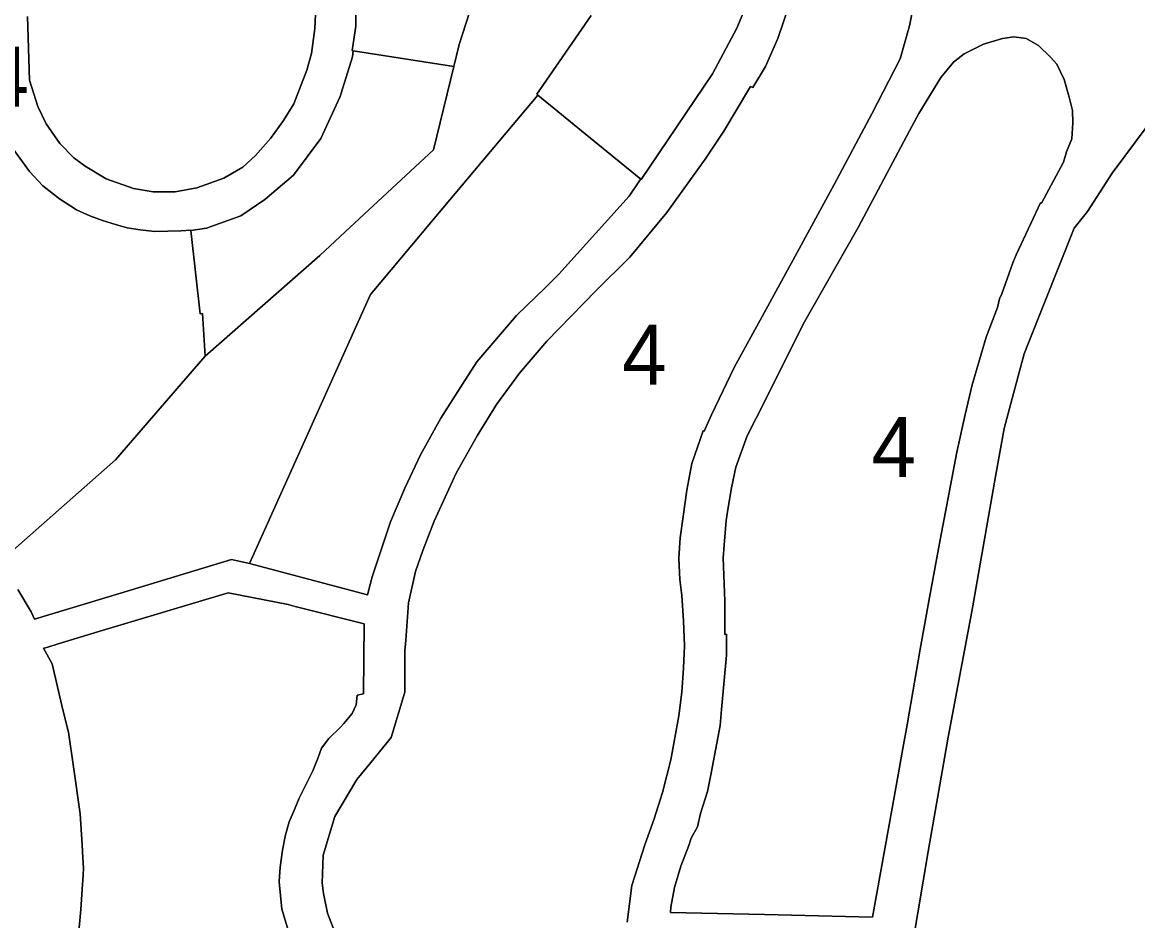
# Model space of a CAD drawing. Extents: x 598968 to 613553, y 4409678 to 4430833.
# Drawn here: x 610893 to 611116.4, y 4416279.7 to 4416459.8 of the extents above; entities that cross this region are included whole.
import ezdxf

# ---------------------------------------------------------------- set-up
doc = ezdxf.new("R2010")
doc.units = 0
doc.layers.add('1', color=7, linetype='Continuous')
doc.layers.add('ZONA 4. CASES UNIFAMILIRAS AÏLLADES EN PARCEL.LES', color=7, linetype='Continuous')

msp = doc.modelspace()

# ---------------------------------------------------------------- linework, layer by layer
at = {"layer": '1'}
for points in [[(610986.6796, 4416474.4915), (610980.5379, 4416455.3781), (610979.4583, 4416450.9569), (610975.3725, 4416434.2234), (610970.7995, 4416429.974), (610957.671, 4416417.7744), (610952.6204, 4416413.0812), (610929.6387, 4416392.9081), (610929.6089, 4416392.8729), (610928.326, 4416391.3576), (610911.6887, 4416372.0857), (610888.2504, 4416351.4807)], [(610891.1403, 4416434.5037), (610894.4557, 4416429.9055), (610897.1475, 4416427.0124), (610900.459, 4416424.3971), (610903.8534, 4416422.2137), (610906.5097, 4416420.9789), (610909.0788, 4416420.0434), (610911.689, 4416419.2574), (610914.0153, 4416418.635), (610916.6311, 4416418.187), (610919.5755, 4416417.8871), (610924.7719, 4416417.9719), (610926.7429, 4416418.1073), (610926.7439, 4416418.0985), (610929.8787, 4416418.5577), (610936.7886, 4416421.0279), (610941.5789, 4416424.2518), (610947.3516, 4416429.1397), (610952.7858, 4416436.4969), (610956.671, 4416444.9289), (610956.8796, 4416445.5928), (610959.1588, 4416452.8483), (610959.2886, 4416454.0549), (610959.2955, 4416454.1137), (610959.292, 4416454.1142), (610959.0782, 4416454.1477), (610959.0829, 4416454.18), (610959.7955, 4416459.0041), (610959.7955, 4416459.0372), (610959.7955, 4416464.3324)], [(610951.8432, 4416464.149), (610951.59, 4416458.5338), (610950.9221, 4416453.5292), (610950.0088, 4416450.1833), (610947.3702, 4416443.4914), (610945.3404, 4416440.0947), (610942.7526, 4416436.4952), (610939.697, 4416433.1297), (610937.1599, 4416430.7976), (610933.4048, 4416428.5668), (610927.9753, 4416426.5895), (610923.6621, 4416425.8291), (610919.1967, 4416425.829), (610915.2896, 4416426.488), (610909.8016, 4416428.4311), (610905.5899, 4416430.9659), (610903.3573, 4416432.6389), (610900.5155, 4416435.5285), (610897.7754, 4416439.4828), (610896.1517, 4416442.93), (610894.422, 4416448.185), (610894.0668, 4416460.9603)], [(611071.9675, 4416465.4454), (611070.7074, 4416459.0989), (611068.8211, 4416452.5028), (611063.1962, 4416441.4413), (611055.6078, 4416427.2822), (611047.8203, 4416412.9267), (611041.2108, 4416400.8054), (611035.6304, 4416390.5972), (611031.0289, 4416381.1079), (611029.614, 4416377.8492), (611029.4176, 4416377.8884), (611027.1328, 4416371.3846), (611026.1503, 4416366.0056), (611025.4017, 4416360.7681), (611024.8122, 4416356.4886), (611024.4979, 4416352.366), (611024.4989, 4416352.347), (611024.4979, 4416352.333), (611024.7337, 4416348.1319), (611025.1272, 4416344.918), (611025.4416, 4416339.814), (611025.6365, 4416334.8313), (611025.4407, 4416330.3708), (611025.1263, 4416325.5416), (611024.5355, 4416320.818), (611022.9234, 4416311.9708), (611021.2303, 4416305.4328), (611019.5797, 4416300.1715), (611017.6935, 4416294.9103), (611015.1347, 4416286.7958), (611014.1521, 4416279.4314)], [(611037.897, 4416462.7894), (611036.1672, 4416458.6131), (611031.2568, 4416449.4877), (611016.987, 4416428.3186), (611016.9008, 4416428.3891), (611016.886, 4416428.3681), (611016.7895, 4416428.2305), (611014.5475, 4416424.935), (611000.5095, 4416409.3106), (610997.8644, 4416406.7402), (610992.0127, 4416401.054), (610984.057, 4416391.7146), (610981.2047, 4416387.2393), (610976.8641, 4416380.4286), (610972.7447, 4416373.1232), (610969.6421, 4416366.411), (610966.7831, 4416359.6588), (610963.4531, 4416349.6688), (610963.121, 4416348.6723), (610962.1349, 4416345.056), (610938.5478, 4416351.316), (610938.5345, 4416351.3195), (610934.8983, 4416352.1526), (610912.4825, 4416345.3391), (610895.4324, 4416340.1566), (610894.7614, 4416341.647), (610892.1416, 4416346.1411)], [(610955.9187, 4416276.5833), (610954.1386, 4416281.2632), (610953.3536, 4416285.1881), (610953.0512, 4416287.2558), (610953.2859, 4416292.8838), (610955.6444, 4416300.6457), (610960.0065, 4416308.0271), (610962.7966, 4416311.4037), (610966.8899, 4416316.4189), (610969.6407, 4416325.5671), (610969.6406, 4416325.5997), (610969.6035, 4416333.8329), (610969.6033, 4416333.865), (610969.8392, 4416335.9459), (610970.39, 4416343.4317), (610971.7654, 4416349.753), (610973.2194, 4416353.9541), (610975.5401, 4416359.7898), (610979.9454, 4416369.4369), (610984.1111, 4416376.9362), (610987.9624, 4416383.2182), (610992.5686, 4416389.4496), (610998.1098, 4416395.8887), (611007.8627, 4416406.0016), (611014.7007, 4416412.7155), (611022.1374, 4416421.6547), (611029.7703, 4416432.3933), (611033.5037, 4416438.0078), (611038.6961, 4416446.5862), (611038.8986, 4416446.9637), (611039.3702, 4416446.7282), (611041.846, 4416450.9685), (611044.3612, 4416456.5831), (611046.7583, 4416463.6503)], [(610892.1416, 4416346.1411), (610894.7614, 4416341.647), (610895.4324, 4416340.1566), (610912.4825, 4416345.3391), (610934.8983, 4416352.1526), (610938.5345, 4416351.3195), (610938.5478, 4416351.316), (610938.8668, 4416352.0272), (610961.4735, 4416402.4153), (610962.7542, 4416405.2699), (610977.2675, 4416422.561), (610996.2836, 4416445.2167), (610996.0807, 4416445.3826), (611006.9316, 4416461.1561)], [(611070.3271, 4416269.0224), (611074.477, 4416293.5821), (611078.4769, 4416316.4919), (611083.1768, 4416341.6716), (611083.5868, 4416344.0016), (611087.9167, 4416368.7313), (611089.6767, 4416378.3712), (611091.2666, 4416384.3911), (611093.7166, 4416393.361), (611094.5766, 4416395.551), (611103.6964, 4416418.5108), (611106.3565, 4416421.8908), (611111.2864, 4416429.5808), (611113.8863, 4416432.9808), (611120.0662, 4416441.3208)], [(610904.4285, 4416278.3172), (610904.7563, 4416281.9549), (610904.96, 4416284.9485), (610905.208, 4416288.9356), (610905.2434, 4416290.2263), (610905.2428, 4416290.2371), (610905.2434, 4416290.2593), (610905.1284, 4416292.298), (610904.9867, 4416294.9369), (610904.6325, 4416301.1339), (610903.2761, 4416310.5768), (610902.2393, 4416317.5218), (610901.1106, 4416321.9891), (610899.002, 4416331.241), (610897.2879, 4416334.3561), (610897.2713, 4416334.3864), (610897.6528, 4416334.4499), (610898.0977, 4416334.5769), (610900.2113, 4416335.2438), (610908.3291, 4416337.6816), (610934.2619, 4416345.4415), (610946.2505, 4416343.1197), (610947.6808, 4416342.7069), (610961.4705, 4416339.2557), (610961.4702, 4416339.2228), (610961.3393, 4416325.1757), (610960.0552, 4416324.9317), (610959.9185, 4416323.0027), (610959.0885, 4416321.2827), (610957.3885, 4416319.2727), (610956.7186, 4416318.5127), (610954.4085, 4416316.2227), (610952.9086, 4416314.3427), (610952.2802, 4416312.4484), (610951.2363, 4416309.7806), (610949.6295, 4416306.5448), (610948.4437, 4416304.2945), (610947.5287, 4416301.9928), (610946.4954, 4416299.5115), (610945.7325, 4416296.9442), (610945.149, 4416293.868), (610944.6471, 4416290.4893), (610944.4665, 4416287.561), (610944.4677, 4416287.5479), (610944.9886, 4416282.0114), (610946.5088, 4416276.9931)]]:
    msp.add_lwpolyline(points, dxfattribs=at)
for points in [[(611101.5364, 4416431.7536), (611097.1465, 4416423.5337), (611096.9874, 4416423.6137), (611092.0633, 4416413.1828), (611091.3913, 4416411.5818), (611089.2277, 4416405.3774), (611088.7549, 4416404.3514), (611088.3166, 4416402.6238), (611086.0633, 4416396.6829), (611083.2686, 4416387.1515), (611081.8729, 4416381.2122), (611080.2171, 4416373.657), (611077.6802, 4416360.2951), (611076.853, 4416356.0601), (611074.7335, 4416344.4916), (611072.837, 4416334.1841), (611070.2332, 4416319.0056), (611069.4155, 4416314.2186), (611068.0976, 4416307.0648), (611063.2872, 4416280.465), (611041.6961, 4416280.9716), (611022.816, 4416281.363), (611022.9046, 4416282.4242), (611023.6607, 4416286.3991), (611024.903, 4416290.6347), (611026.5477, 4416294.7943), (611026.988, 4416296.2569), (611028.2476, 4416298.5642), (611028.8576, 4416301.2343), (611030.2776, 4416305.6042), (611031.0076, 4416309.3141), (611032.7975, 4416318.884), (611033.0775, 4416322.0341), (611034.0574, 4416332.9835), (611034.0475, 4416337.1908), (611033.7475, 4416337.1108), (611033.7474, 4416337.1439), (611033.7176, 4416343.7707), (611033.7175, 4416343.8038), (611033.3983, 4416352.461), (611033.3974, 4416352.4836), (611033.5987, 4416355.0138), (611033.9883, 4416359.9117), (611034.3277, 4416362.1198), (611035.0874, 4416366.4634), (611035.9492, 4416370.6067), (611038.1805, 4416376.9069), (611041.7129, 4416383.8547), (611049.4467, 4416399.3214), (611060.4532, 4416418.665), (611070.7136, 4416438.0166), (611072.5746, 4416441.5285), (611076.9667, 4416448.7529), (611079.5466, 4416451.833), (611081.6966, 4416453.483), (611085.5766, 4416455.4431), (611089.3165, 4416456.5631), (611091.6265, 4416456.8731), (611094.0565, 4416456.5732), (611096.5664, 4416455.1233), (611098.9464, 4416452.8433), (611100.2164, 4416451.4234), (611101.6984, 4416448.3594), (611102.6964, 4416444.7935), (611103.3864, 4416442.1236), (611103.4364, 4416439.6436), (611103.4359, 4416439.6363), (611103.2064, 4416436.4236), (611102.1764, 4416433.8237)], [(610979.4583, 4416450.9569), (610959.2955, 4416454.1137), (610959.2886, 4416454.0549), (610959.1588, 4416452.8483), (610956.8796, 4416445.5928), (610956.671, 4416444.9289), (610952.7858, 4416436.4969), (610947.3516, 4416429.1397), (610941.5789, 4416424.2518), (610936.7886, 4416421.0279), (610929.8787, 4416418.5577), (610926.7439, 4416418.0985), (610928.6444, 4416401.3651), (610929.1287, 4416401.4379), (610929.6387, 4416392.9081), (610952.6204, 4416413.0812), (610957.671, 4416417.7744), (610970.7995, 4416429.974), (610975.3725, 4416434.2234)], [(611016.886, 4416428.3681), (611008.2895, 4416435.3983), (610996.2836, 4416445.2167), (610977.2675, 4416422.561), (610962.7542, 4416405.2699), (610961.4735, 4416402.4153), (610938.8668, 4416352.0272), (610938.5478, 4416351.316), (610962.1349, 4416345.056), (610963.121, 4416348.6723), (610963.4531, 4416349.6688), (610966.7831, 4416359.6588), (610969.6421, 4416366.411), (610972.7447, 4416373.1232), (610976.8641, 4416380.4286), (610981.2047, 4416387.2393), (610984.057, 4416391.7146), (610992.0127, 4416401.054), (610997.8644, 4416406.7402), (611000.5095, 4416409.3106), (611014.5475, 4416424.935), (611016.7895, 4416428.2305)]]:
    msp.add_lwpolyline(points, close=True, dxfattribs=at)
at = {"layer": 'ZONA 4. CASES UNIFAMILIRAS AÏLLADES EN PARCEL.LES'}
for points in [[(610959.7955, 4416464.3324), (610959.7955, 4416459.0372), (610959.7955, 4416459.0041), (610959.0829, 4416454.18), (610959.0782, 4416454.1477), (610959.292, 4416454.1142), (610959.2955, 4416454.1137), (610979.4583, 4416450.9569), (610980.5379, 4416455.3781), (610986.6796, 4416474.4915)], [(610894.0668, 4416460.9603), (610894.422, 4416448.185), (610896.1517, 4416442.93), (610897.7754, 4416439.4828), (610900.5155, 4416435.5285), (610903.3573, 4416432.6389), (610905.5899, 4416430.9659), (610909.8016, 4416428.4311), (610915.2896, 4416426.488), (610919.1967, 4416425.829), (610923.6621, 4416425.8291), (610927.9753, 4416426.5895), (610933.4048, 4416428.5668), (610937.1599, 4416430.7976), (610939.697, 4416433.1297), (610942.7526, 4416436.4952), (610945.3404, 4416440.0947), (610947.3702, 4416443.4914), (610950.0088, 4416450.1833), (610950.9221, 4416453.5292), (610951.59, 4416458.5338), (610951.8432, 4416464.149)], [(611014.1521, 4416279.4314), (611015.1347, 4416286.7958), (611017.6935, 4416294.9103), (611019.5797, 4416300.1715), (611021.2303, 4416305.4328), (611022.9234, 4416311.9708), (611024.5355, 4416320.818), (611025.1263, 4416325.5416), (611025.4407, 4416330.3708), (611025.6365, 4416334.8313), (611025.4416, 4416339.814), (611025.1272, 4416344.918), (611024.7337, 4416348.1319), (611024.4979, 4416352.333), (611024.4989, 4416352.347), (611024.4979, 4416352.366), (611024.8122, 4416356.4886), (611025.4017, 4416360.7681), (611026.1503, 4416366.0056), (611027.1328, 4416371.3846), (611029.4176, 4416377.8884), (611029.614, 4416377.8492), (611031.0289, 4416381.1079), (611035.6304, 4416390.5972), (611041.2108, 4416400.8054), (611047.8203, 4416412.9267), (611055.6078, 4416427.2822), (611063.1962, 4416441.4413), (611068.8211, 4416452.5028), (611070.7074, 4416459.0989), (611071.9675, 4416465.4454)], [(611046.7583, 4416463.6503), (611044.3612, 4416456.5831), (611041.846, 4416450.9685), (611039.3702, 4416446.7282), (611038.8986, 4416446.9637), (611038.6961, 4416446.5862), (611033.5037, 4416438.0078), (611029.7703, 4416432.3933), (611022.1374, 4416421.6547), (611014.7007, 4416412.7155), (611007.8627, 4416406.0016), (610998.1098, 4416395.8887), (610992.5686, 4416389.4496), (610987.9624, 4416383.2182), (610984.1111, 4416376.9362), (610979.9454, 4416369.4369), (610975.5401, 4416359.7898), (610973.2194, 4416353.9541), (610971.7654, 4416349.753), (610970.39, 4416343.4317), (610969.8392, 4416335.9459), (610969.6033, 4416333.865), (610969.6035, 4416333.8329), (610969.6406, 4416325.5997), (610969.6407, 4416325.5671), (610966.8899, 4416316.4189), (610962.7966, 4416311.4037), (610960.0065, 4416308.0271), (610955.6444, 4416300.6457), (610953.2859, 4416292.8838), (610953.0512, 4416287.2558), (610953.3536, 4416285.1881), (610954.1386, 4416281.2632), (610955.9187, 4416276.5833)], [(611006.9316, 4416461.1561), (610996.0807, 4416445.3826), (610996.2836, 4416445.2167), (611008.2895, 4416435.3983), (611016.886, 4416428.3681), (611016.9008, 4416428.3891), (611016.987, 4416428.3186), (611031.2568, 4416449.4877), (611036.1672, 4416458.6131), (611037.897, 4416462.7894)], [(611120.0662, 4416441.3208), (611113.8863, 4416432.9808), (611111.2864, 4416429.5808), (611106.3565, 4416421.8908), (611103.6964, 4416418.5108), (611094.5766, 4416395.551), (611093.7166, 4416393.361), (611091.2666, 4416384.3911), (611089.6767, 4416378.3712), (611087.9167, 4416368.7313), (611083.5868, 4416344.0016), (611083.1768, 4416341.6716), (611078.4769, 4416316.4919), (611074.477, 4416293.5821), (611070.3271, 4416269.0224)], [(610888.2504, 4416351.4807), (610911.6887, 4416372.0857), (610928.326, 4416391.3576), (610929.6089, 4416392.8729), (610929.6387, 4416392.9081), (610929.1287, 4416401.4379), (610928.6444, 4416401.3651), (610926.7439, 4416418.0985), (610926.7429, 4416418.1073), (610924.7719, 4416417.9719), (610919.5755, 4416417.8871), (610916.6311, 4416418.187), (610914.0153, 4416418.635), (610911.689, 4416419.2574), (610909.0788, 4416420.0434), (610906.5097, 4416420.9789), (610903.8534, 4416422.2137), (610900.459, 4416424.3971), (610897.1475, 4416427.0124), (610894.4557, 4416429.9055), (610891.1403, 4416434.5037)], [(610946.5088, 4416276.9931), (610944.9886, 4416282.0114), (610944.4677, 4416287.5479), (610944.4665, 4416287.561), (610944.6471, 4416290.4893), (610945.149, 4416293.868), (610945.7325, 4416296.9442), (610946.4954, 4416299.5115), (610947.5287, 4416301.9928), (610948.4437, 4416304.2945), (610949.6295, 4416306.5448), (610951.2363, 4416309.7806), (610952.2802, 4416312.4484), (610952.9086, 4416314.3427), (610954.4085, 4416316.2227), (610956.7186, 4416318.5127), (610957.3885, 4416319.2727), (610959.0885, 4416321.2827), (610959.9185, 4416323.0027), (610960.0552, 4416324.9317), (610961.3393, 4416325.1757), (610961.4702, 4416339.2228), (610961.4705, 4416339.2557), (610947.6808, 4416342.7069), (610946.2505, 4416343.1197), (610934.2619, 4416345.4415), (610908.3291, 4416337.6816), (610900.2113, 4416335.2438), (610898.0977, 4416334.5769), (610897.6528, 4416334.4499), (610897.2713, 4416334.3864), (610897.2879, 4416334.3561), (610899.002, 4416331.241), (610901.1106, 4416321.9891), (610902.2393, 4416317.5218), (610903.2761, 4416310.5768), (610904.6325, 4416301.1339), (610904.9867, 4416294.9369), (610905.1284, 4416292.298), (610905.2434, 4416290.2593), (610905.2428, 4416290.2371), (610905.2434, 4416290.2263), (610905.208, 4416288.9356), (610904.96, 4416284.9485), (610904.7563, 4416281.9549), (610904.4285, 4416278.3172)]]:
    msp.add_lwpolyline(points, dxfattribs=at)
msp.add_lwpolyline([(611101.5364, 4416431.7536), (611102.1764, 4416433.8237), (611103.2064, 4416436.4236), (611103.4359, 4416439.6363), (611103.4364, 4416439.6436), (611103.3864, 4416442.1236), (611102.6964, 4416444.7935), (611101.6984, 4416448.3594), (611100.2164, 4416451.4234), (611098.9464, 4416452.8433), (611096.5664, 4416455.1233), (611094.0565, 4416456.5732), (611091.6265, 4416456.8731), (611089.3165, 4416456.5631), (611085.5766, 4416455.4431), (611081.6966, 4416453.483), (611079.5466, 4416451.833), (611076.9667, 4416448.7529), (611072.5746, 4416441.5285), (611070.7136, 4416438.0166), (611060.4532, 4416418.665), (611049.4467, 4416399.3214), (611041.7129, 4416383.8547), (611038.1805, 4416376.9069), (611035.9492, 4416370.6067), (611035.0874, 4416366.4634), (611034.3277, 4416362.1198), (611033.9883, 4416359.9117), (611033.5987, 4416355.0138), (611033.3974, 4416352.4836), (611033.3983, 4416352.461), (611033.7175, 4416343.8038), (611033.7176, 4416343.7707), (611033.7474, 4416337.1439), (611033.7475, 4416337.1108), (611034.0475, 4416337.1908), (611034.0574, 4416332.9835), (611033.0775, 4416322.0341), (611032.7975, 4416318.884), (611031.0076, 4416309.3141), (611030.2776, 4416305.6042), (611028.8576, 4416301.2343), (611028.2476, 4416298.5642), (611026.988, 4416296.2569), (611026.5477, 4416294.7943), (611024.903, 4416290.6347), (611023.6607, 4416286.3991), (611022.9046, 4416282.4242), (611022.816, 4416281.363), (611041.6961, 4416280.9716), (611063.2872, 4416280.465), (611068.0976, 4416307.0648), (611069.4155, 4416314.2186), (611070.2332, 4416319.0056), (611072.837, 4416334.1841), (611074.7335, 4416344.4916), (611076.853, 4416356.0601), (611077.6802, 4416360.2951), (611080.2171, 4416373.657), (611081.8729, 4416381.2122), (611083.2686, 4416387.1515), (611086.0633, 4416396.6829), (611088.3166, 4416402.6238), (611088.7549, 4416404.3514), (611089.2277, 4416405.3774), (611091.3913, 4416411.5818), (611092.0633, 4416413.1828), (611096.9874, 4416423.6137), (611097.1465, 4416423.5337)], close=True, dxfattribs=at)

# ---------------------------------------------------------------- texts
for p in [(610885.4348, 4416442.9007), (611013.1387, 4416387.1828), (611063.1262, 4416368.669)]:
    msp.add_text('4', height=12, dxfattribs=at).set_placement(p)

doc.saveas('drawing.dxf')
